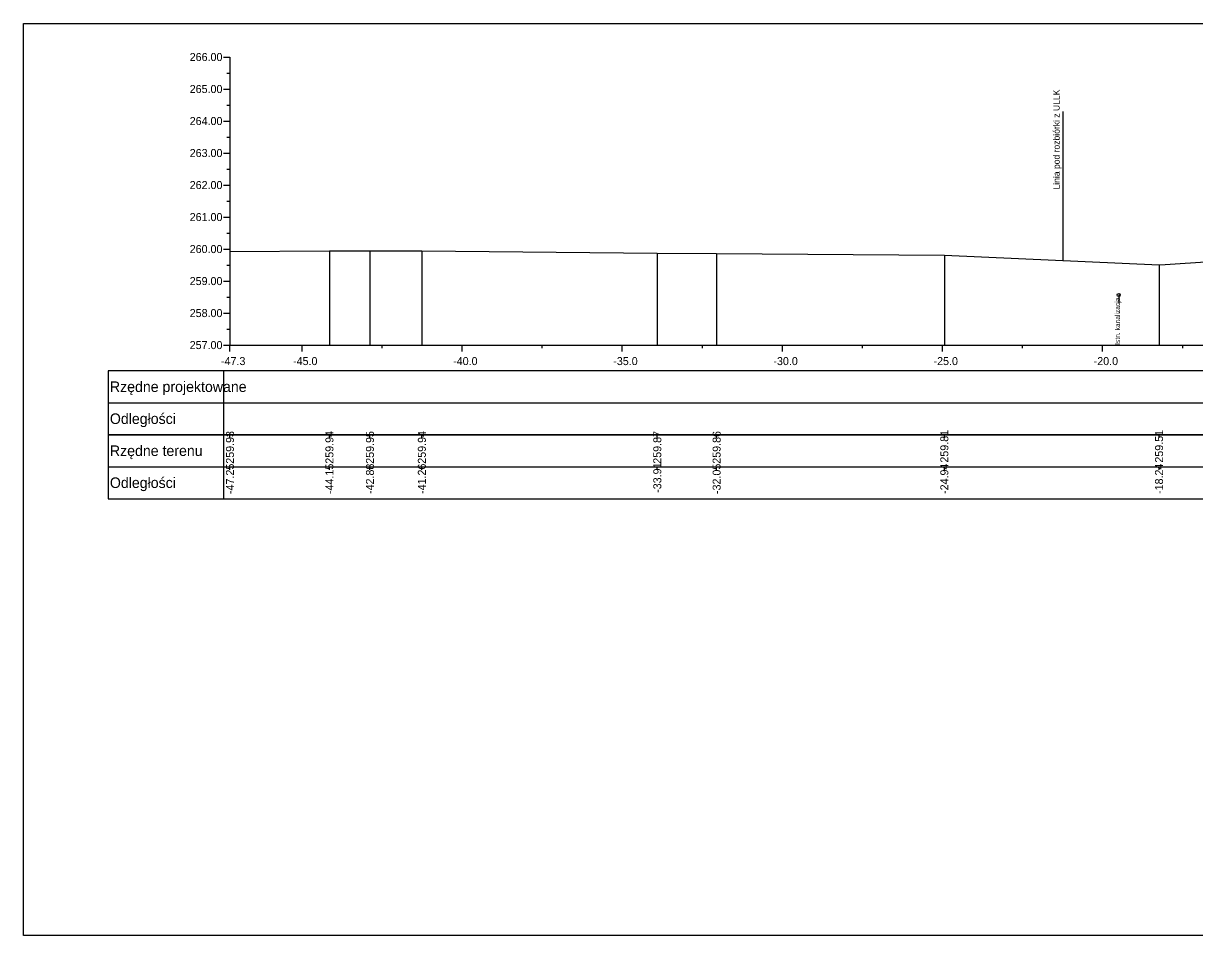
# Model space of a CAD drawing. Extents: x 6516023 to 6560129, y 5513077 to 5529206.
# Drawn here: x 6519632.01 to 6519668.58, y 5514551.66 to 5514580.16 of the extents above; entities that cross this region are included whole.
import ezdxf

# ---------------------------------------------------------------- set-up
doc = ezdxf.new("R2010")
doc.units = 0
for name, color, linetype in [('TOR_PRZEK_P-kable', 7, 'Continuous'), ('TOR_PRZEK_P-tabelka istniejace', 7, 'Continuous'), ('TOR_PRZEK_P-tabelka projektowane', 7, 'Continuous'), ('TOR_PRZEK_P-teren istniejacy', 7, 'Continuous'), ('TOR_PRZEK_P-uklad odniesienia', 7, 'Continuous'), ('TOR_PS_T-granica PKP-projektowana', 7, 'Continuous'), ('TOR_RAMKI-ramka+tabelka 1', 7, 'Continuous')]:
    doc.layers.add(name, color=color, linetype=linetype)

msp = doc.modelspace()

# ---------------------------------------------------------------- linework, layer by layer
at = {"layer": 'TOR_PRZEK_P-kable'}
msp.add_line((6519666.214, 5514571.672), (6519666.214, 5514571.402), dxfattribs=at)
msp.add_circle((6519666.214, 5514571.672), 0.05, dxfattribs=at)
at = {"layer": 'TOR_PRZEK_P-tabelka istniejace'}
for p, q in [((6519634.663, 5514567.306), (6519634.663, 5514565.306)), ((6519638.263, 5514567.306), (6519638.263, 5514565.306)), ((6519638.463, 5514567.206), (6519638.463, 5514567.306)), ((6519641.568, 5514567.206), (6519641.568, 5514567.306)), ((6519642.834, 5514567.206), (6519642.834, 5514567.306)), ((6519644.454, 5514567.206), (6519644.454, 5514567.306)), ((6519651.806, 5514567.206), (6519651.806, 5514567.306)), ((6519653.659, 5514567.206), (6519653.659, 5514567.306)), ((6519660.77, 5514567.206), (6519660.77, 5514567.306)), ((6519667.474, 5514567.206), (6519667.474, 5514567.306)), ((6519634.663, 5514566.306), (6519728.463, 5514566.306)), ((6519638.463, 5514566.206), (6519638.463, 5514566.306)), ((6519641.568, 5514566.206), (6519641.568, 5514566.306)), ((6519642.834, 5514566.206), (6519642.834, 5514566.306)), ((6519644.454, 5514566.206), (6519644.454, 5514566.306)), ((6519651.806, 5514566.206), (6519651.806, 5514566.306)), ((6519653.659, 5514566.206), (6519653.659, 5514566.306)), ((6519660.77, 5514566.206), (6519660.77, 5514566.306)), ((6519667.474, 5514566.206), (6519667.474, 5514566.306))]:
    msp.add_line(p, q, dxfattribs=at)
for points in [[(6519638.463, 5514573.032), (6519638.463, 5514570.306), (6519638.463, 5514570.176), (6519638.463, 5514570.106)], [(6519641.568, 5514573.047), (6519641.568, 5514570.306), (6519641.568, 5514570.176), (6519641.568, 5514570.106)], [(6519642.834, 5514573.053), (6519642.834, 5514570.306), (6519642.834, 5514570.176), (6519642.834, 5514570.106)], [(6519644.454, 5514573.046), (6519644.454, 5514570.306), (6519644.454, 5514570.176), (6519644.454, 5514570.106)], [(6519651.806, 5514572.978), (6519651.806, 5514570.306), (6519651.806, 5514570.176), (6519651.806, 5514570.106)], [(6519653.659, 5514572.97), (6519653.659, 5514570.306), (6519653.659, 5514570.176), (6519653.659, 5514570.106)], [(6519660.77, 5514572.913), (6519660.77, 5514570.306), (6519660.77, 5514570.176), (6519660.77, 5514570.106)], [(6519667.474, 5514572.616), (6519667.474, 5514570.306), (6519667.474, 5514570.176), (6519667.474, 5514570.106)]]:
    msp.add_lwpolyline(points, dxfattribs=at)
msp.add_lwpolyline([(6519634.663, 5514567.306), (6519634.663, 5514565.306), (6519728.463, 5514565.306), (6519728.463, 5514567.306)], close=True, dxfattribs=at)
at = {"layer": 'TOR_PRZEK_P-tabelka projektowane'}
for p, q in [((6519634.663, 5514569.306), (6519634.663, 5514567.306)), ((6519638.263, 5514569.306), (6519638.263, 5514567.306)), ((6519634.663, 5514568.306), (6519728.463, 5514568.306))]:
    msp.add_line(p, q, dxfattribs=at)
msp.add_lwpolyline([(6519634.663, 5514569.306), (6519634.663, 5514567.306), (6519728.463, 5514567.306), (6519728.463, 5514569.306)], close=True, dxfattribs=at)
at = {"layer": 'TOR_PRZEK_P-teren istniejacy'}
msp.add_lwpolyline([(6519638.463, 5514573.032), (6519641.568, 5514573.047), (6519642.834, 5514573.053), (6519644.454, 5514573.046), (6519651.806, 5514572.978), (6519653.659, 5514572.97), (6519660.77, 5514572.913), (6519667.474, 5514572.616), (6519667.663, 5514572.624), (6519671.602, 5514572.885)], dxfattribs=at)
at = {"layer": 'TOR_PRZEK_P-uklad odniesienia'}
for p, q in [((6519638.263, 5514579.106), (6519638.463, 5514579.106)), ((6519638.463, 5514579.106), (6519638.463, 5514570.106)), ((6519638.363, 5514578.606), (6519638.463, 5514578.606)), ((6519638.263, 5514578.106), (6519638.463, 5514578.106)), ((6519638.363, 5514577.606), (6519638.463, 5514577.606)), ((6519638.263, 5514577.106), (6519638.463, 5514577.106)), ((6519638.363, 5514576.606), (6519638.463, 5514576.606)), ((6519638.263, 5514576.106), (6519638.463, 5514576.106)), ((6519638.363, 5514575.606), (6519638.463, 5514575.606)), ((6519638.263, 5514575.106), (6519638.463, 5514575.106)), ((6519638.363, 5514574.606), (6519638.463, 5514574.606)), ((6519638.263, 5514574.106), (6519638.463, 5514574.106)), ((6519638.363, 5514573.606), (6519638.463, 5514573.606)), ((6519638.263, 5514573.106), (6519638.463, 5514573.106)), ((6519638.363, 5514572.606), (6519638.463, 5514572.606)), ((6519638.263, 5514572.106), (6519638.463, 5514572.106)), ((6519638.363, 5514571.606), (6519638.463, 5514571.606)), ((6519638.263, 5514571.106), (6519638.463, 5514571.106)), ((6519638.363, 5514570.606), (6519638.463, 5514570.606)), ((6519638.263, 5514570.106), (6519638.463, 5514570.106)), ((6519638.463, 5514570.106), (6519728.463, 5514570.106)), ((6519638.463, 5514570.006), (6519638.463, 5514570.106)), ((6519638.463, 5514569.906), (6519638.463, 5514570.106)), ((6519640.713, 5514569.906), (6519640.713, 5514570.106)), ((6519643.213, 5514570.006), (6519643.213, 5514570.106)), ((6519645.713, 5514569.906), (6519645.713, 5514570.106)), ((6519648.213, 5514570.006), (6519648.213, 5514570.106)), ((6519650.713, 5514569.906), (6519650.713, 5514570.106)), ((6519653.213, 5514570.006), (6519653.213, 5514570.106)), ((6519655.713, 5514569.906), (6519655.713, 5514570.106)), ((6519658.213, 5514570.006), (6519658.213, 5514570.106)), ((6519660.713, 5514569.906), (6519660.713, 5514570.106)), ((6519663.213, 5514570.006), (6519663.213, 5514570.106)), ((6519665.713, 5514569.906), (6519665.713, 5514570.106)), ((6519668.213, 5514570.006), (6519668.213, 5514570.106))]:
    msp.add_line(p, q, dxfattribs=at)
at = {"layer": 'TOR_PS_T-granica PKP-projektowana'}
msp.add_line((6519664.482, 5514572.749), (6519664.482, 5514577.406), dxfattribs=at)
at = {"layer": 'TOR_RAMKI-ramka+tabelka 1'}
msp.add_lwpolyline([(6519632.013, 5514580.156), (6519879.513, 5514580.156), (6519879.513, 5514551.656), (6519632.013, 5514551.656)], close=True, dxfattribs=at)

# ---------------------------------------------------------------- texts
at = {"layer": 'TOR_PRZEK_P-kable'}
msp.add_text('Istn. kanalizacja', height=0.14999, rotation=90.0511, dxfattribs=at).set_placement((6519666.252, 5514570.115))
at = {"layer": 'TOR_PRZEK_P-tabelka istniejace'}
for s, p in [('259.93', (6519638.588, 5514566.398)), ('259.94', (6519641.693, 5514566.399)), ('259.95', (6519642.959, 5514566.397)), ('259.94', (6519644.579, 5514566.399)), ('259.87', (6519651.931, 5514566.398)), ('259.86', (6519653.784, 5514566.398)), ('259.81', (6519660.895, 5514566.433)), ('259.51', (6519667.599, 5514566.433)), ('-47.25', (6519638.588, 5514565.453)), ('-44.15', (6519641.693, 5514565.453)), ('-42.88', (6519642.959, 5514565.454)), ('-41.26', (6519644.579, 5514565.454)), ('-33.91', (6519651.931, 5514565.489)), ('-32.05', (6519653.784, 5514565.453)), ('-24.94', (6519660.895, 5514565.455)), ('-18.24', (6519667.599, 5514565.455))]:
    msp.add_text(s, height=0.25, rotation=90, dxfattribs=at).set_placement(p)
for s, p in [('Rzędne terenu', (6519634.713, 5514566.641)), ('Odległości', (6519634.713, 5514565.641))]:
    msp.add_text(s, height=0.33, dxfattribs=at).set_placement(p)
at = {"layer": 'TOR_PRZEK_P-tabelka projektowane'}
for s, p in [('Rzędne projektowane', (6519634.713, 5514568.641)), ('Odległości', (6519634.713, 5514567.641))]:
    msp.add_text(s, height=0.33, dxfattribs=at).set_placement(p)
at = {"layer": 'TOR_PRZEK_P-uklad odniesienia'}
for s, height, p in [('266.00', 0.25, (6519637.205, 5514578.981)), ('265.00', 0.25, (6519637.205, 5514577.981)), ('264.00', 0.25, (6519637.205, 5514576.981)), ('263.00', 0.25, (6519637.205, 5514575.981)), ('262.00', 0.25, (6519637.205, 5514574.981)), ('261.00', 0.25, (6519637.205, 5514573.981)), ('260.00', 0.25, (6519637.205, 5514572.981)), ('259.00', 0.25, (6519637.205, 5514571.981)), ('258.00', 0.25, (6519637.205, 5514570.981)), ('257.00', 0.25, (6519637.205, 5514569.981)), ('-', 0.0001, (6519638.463, 5514570.106)), ('-47.3', 0.25, (6519638.182, 5514569.481)), ('-45.0', 0.25, (6519640.432, 5514569.481)), ('-40.0', 0.25, (6519645.432, 5514569.481)), ('-35.0', 0.25, (6519650.432, 5514569.481)), ('-30.0', 0.25, (6519655.432, 5514569.481)), ('-25.0', 0.25, (6519660.432, 5514569.481)), ('-20.0', 0.25, (6519665.432, 5514569.481))]:
    msp.add_text(s, height=height, dxfattribs=at).set_placement(p)
at = {"layer": 'TOR_PS_T-granica PKP-projektowana'}
msp.add_text('Linia pod rozbiórki z ULLK', height=0.2, rotation=90.0511, dxfattribs=at).set_placement((6519664.372, 5514574.966))

doc.saveas('drawing.dxf')
